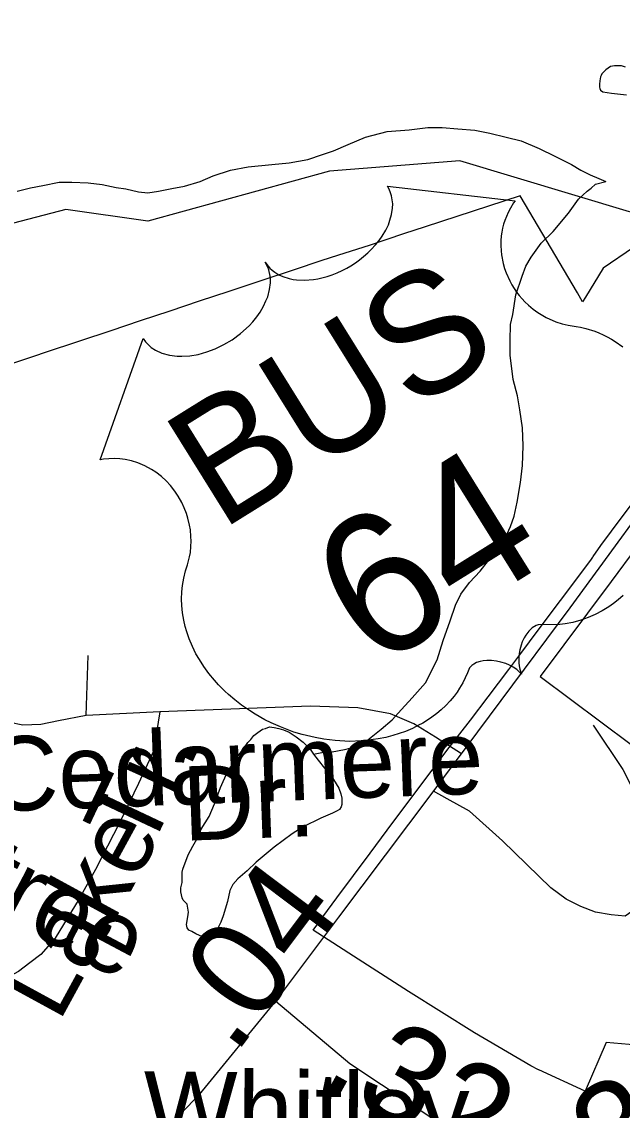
# Model space of a CAD drawing. Extents: x 2001466 to 31450019, y -30647475 to 847247.
# Drawn here: x 2191019 to 2192554, y 742601 to 745383 of the extents above; entities that cross this region are included whole.
import ezdxf

# ---------------------------------------------------------------- set-up
doc = ezdxf.new("R2010")
doc.units = 0
for name, color, linetype in [('Exist Boundary Political City Limit New', 7, 'Continuous'), ('Exist Hydrographic Creek Single Shore', 7, 'Continuous'), ('Exist Hydrographic Misc Water Feature', 7, 'Continuous'), ('Exist Road Non-System Type 51', 7, 'Continuous'), ('Exist Road Non-System Type 51 Label', 7, 'Continuous'), ('Exist Road Primary US Attributed', 7, 'Continuous'), ('Exist Road Primary US Mileage Hundredths English Label', 7, 'Continuous'), ('Exist Road Primary US Shield CELL', 7, 'Continuous'), ('Exist Road Primary US Shield Number Label', 7, 'Continuous'), ('Exist Road Secondary Mileage Hundredths English Label', 7, 'Continuous'), ('Exist Road Secondary Type 51 Attributed', 7, 'Continuous'), ('Exist Road Secondary Type 51 Label', 7, 'Continuous'), ('Exist Road Secondary Type 51 Number Label', 7, 'Continuous'), ('Map Preparation Boundary City Limit Buffer Line', 7, 'Continuous')]:
    doc.layers.add(name, color=color, linetype=linetype)

msp = doc.modelspace()

# ---------------------------------------------------------------- linework, layer by layer
at = {"layer": 'Exist Boundary Political City Limit New'}
for points in [[(2192583, 744806.4), (2192505.5, 744753.8), (2192460.2, 744679.4), (2192453, 744667.7), (2192440.2, 744690.5), (2192293, 744938.5), (2192050.5, 744859.4), (2191994.8, 744840.9), (2191907, 744811.6), (2191828.5, 744786.4), (2191783.5, 744771.9), (2191715.5, 744749.4), (2191633, 744721.9), (2191548.5, 744693.9), (2191473, 744668.9), (2191397.5, 744643.8), (2191322, 744618.8), (2191246.5, 744593.7), (2191167, 744567.3), (2191076, 744537.1), (2191054.2, 744529.8), (2190928, 744487.9)], [(2192611, 742765.8), (2192513.2, 742774.2), (2192459.2, 742649.6), (2192341, 742704.1), (2192340, 742704.7), (2192320.5, 742714.8), (2192177, 742799), (2192008, 742905.1), (2191855.2, 743002.9), (2191814.5, 743029.2), (2191764, 743061.6), (2191773.5, 743074.2), (2191789, 743095.9), (2191824.5, 743144.4), (2191909.8, 743258.1), (2191953.5, 743316.8), (2192105.5, 743520.9), (2192166, 743598.2), (2192211.2, 743657.9), (2192264.5, 743728.1), (2192295, 743768.4), (2192317.5, 743798.3), (2192370, 743868.8), (2192422.8, 743939.2), (2192475.5, 744009.7), (2192479.5, 744015), (2192480.2, 744016.2), (2192500, 744045), (2192527, 744081.1), (2192579.8, 744151.6)], [(2192591.8, 744041.1), (2192525.8, 743952.7)], [(2192525.8, 743952.7), (2192344.2, 743710)], [(2192344.2, 743710), (2192732.2, 743419.9)]]:
    msp.add_lwpolyline(points, dxfattribs=at)
at = {"layer": 'Exist Hydrographic Creek Single Shore'}
msp.add_lwpolyline([(2193450.6, 745050.1), (2193297, 745043.1), (2193171.9, 745075.2), (2192572.9, 744897.2), (2192138.8, 745027.5), (2191805.8, 745001.5), (2191341, 744873.3), (2191131.8, 744903.8), (2190898.9, 744842.9), (2190542.9, 744568.2), (2190434.8, 744524.4), (2190277, 744531), (2189557.8, 744827.8), (2189483, 744891.7), (2189347.9, 745140.5), (2189013.8, 745255.6), (2188943.3, 745252.9)], dxfattribs=at)
at = {"layer": 'Exist Hydrographic Misc Water Feature'}
for points in [[(2192562.5, 745266.9), (2192552.4, 745270.5), (2192542.4, 745270.8), (2192534.2, 745270.4), (2192524.5, 745268.6), (2192518.4, 745264.7), (2192512.4, 745260.3), (2192508.5, 745256.5), (2192502.4, 745250.5), (2192500.3, 745246.3), (2192498.9, 745242.5), (2192496.8, 745232.3), (2192496.6, 745224.2), (2192496.6, 745216.4), (2192496.8, 745212.4), (2192498.7, 745208.4), (2192504.8, 745204.3), (2192526.8, 745200.5), (2192564.9, 745196.8)], [(2191006.9, 744949.9), (2191041.2, 744958.5), (2191072.8, 744964.7), (2191115, 744972.9), (2191146.8, 744973), (2191188.6, 744971.5), (2191224.9, 744967.6), (2191260.6, 744959.9), (2191284.8, 744956.2), (2191317.4, 744948.4), (2191341.4, 744946.4), (2191368.6, 744950.4), (2191402.9, 744957), (2191435.1, 744963.1), (2191474.9, 744975.3), (2191508.7, 744989.7), (2191552.8, 745003.7), (2191598.3, 745012.2), (2191658.4, 745018.6), (2191702.5, 745022.9), (2191750.7, 745031), (2191788.4, 745043.6), (2191816.1, 745053.6), (2191854, 745069.8), (2191897.9, 745088.3), (2191953.7, 745102.6), (2192009.8, 745107.1), (2192057.6, 745113.2), (2192093.7, 745113.4), (2192133.9, 745109.8), (2192177.4, 745106.1), (2192215.7, 745098.3), (2192257.3, 745088.7), (2192295.7, 745078.9), (2192341.8, 745059.4), (2192381.8, 745039.5), (2192424.3, 745018.1), (2192448.2, 745003.9), (2192472.4, 744992.1), (2192494.4, 744982.4), (2192512.6, 744974.7)], [(2191765, 743511.7), (2191790.9, 743516), (2191808.7, 743516.1), (2191848.7, 743524.2), (2191872.7, 743530.7), (2191890.7, 743536.6), (2191912.4, 743554.8), (2191938.3, 743575.2), (2191966.2, 743599), (2191990, 743625.4), (2192017.6, 743655.7), (2192051.1, 743693.7), (2192080.8, 743752.1), (2192096.8, 743802), (2192114.4, 743852), (2192128.4, 743892.1), (2192141.9, 743920.4), (2192163.6, 743950.5), (2192191.1, 743978.7), (2192212.8, 744006.7), (2192236.6, 744035.1), (2192256.9, 744067), (2192268.4, 744093.2), (2192278.3, 744119.3), (2192286.1, 744155.1), (2192294, 744205.4), (2192299.6, 744249.1), (2192301, 744299.2), (2192299, 744345.4), (2192292.6, 744391.4), (2192286.3, 744427.2), (2192275.8, 744469), (2192267.4, 744531), (2192267.4, 744568.8), (2192269, 744609.1), (2192275, 744635), (2192282.4, 744685), (2192298.1, 744733.3), (2192308, 744759), (2192321.9, 744781.3), (2192347.4, 744817.6), (2192377.5, 744847.5), (2192416.7, 744893.9), (2192442.7, 744930.1), (2192464.7, 744950.3), (2192474.5, 744958.2), (2192486.4, 744968.5), (2192512.6, 744974.7)], [(2191588.9, 743528.6), (2191596.9, 743540.8), (2191604.5, 743548.6), (2191612.7, 743558.7), (2191622.5, 743566.9), (2191634.4, 743574.9), (2191642.4, 743576.9), (2191652.4, 743581.1), (2191664.5, 743579.3), (2191676.4, 743577), (2191688.1, 743573.2), (2191702.5, 743567.5), (2191720.3, 743555.4), (2191738.6, 743541.7), (2191756.8, 743523.9), (2191765, 743511.7)], [(2191430.8, 743217.4), (2191444.5, 743253.9), (2191456.8, 743276), (2191466.5, 743294), (2191477.9, 743319.9), (2191497.8, 743352.1), (2191511.8, 743384.1), (2191527.2, 743426.4), (2191545.4, 743466.3), (2191562.8, 743492.4), (2191574.7, 743510.4), (2191588.9, 743528.6)], [(2191765, 743511.7), (2191776.7, 743495.8), (2191793.1, 743475.9), (2191809.1, 743458), (2191829.4, 743424.1), (2191835.1, 743410.3), (2191837.6, 743398.6), (2191837.4, 743390.5), (2191837.8, 743382.3), (2191835.6, 743376.5), (2191831.5, 743370.3), (2191825.7, 743366.3), (2191813.8, 743360.4), (2191784.1, 743347.8), (2191738.2, 743325.5), (2191710.1, 743307.5), (2191664.5, 743273.4), (2191618.6, 743234.9), (2191595, 743212.9), (2191571.2, 743192.6), (2191559.1, 743178.6), (2191551.4, 743162.7), (2191545.4, 743134.4), (2191533.9, 743098.4), (2191527.8, 743082.3), (2191519.8, 743064.5), (2191514.2, 743052.3), (2191505.8, 743040.2), (2191502.1, 743038.3), (2191496.2, 743038), (2191464, 743051.8), (2191454, 743057.8), (2191446.2, 743061.8), (2191442.1, 743067.7), (2191440, 743075.7), (2191443.7, 743095.8), (2191445.7, 743107.7), (2191443.5, 743117.8), (2191441.9, 743127.8), (2191431.6, 743137.8), (2191429.1, 743143.9), (2191427.1, 743151.5), (2191425.4, 743159.4), (2191425.4, 743169.6), (2191428.9, 743183.6), (2191428.9, 743193.8), (2191429.1, 743209.6), (2191430.8, 743217.4)]]:
    msp.add_lwpolyline(points, dxfattribs=at)
at = {"layer": 'Exist Road Non-System Type 51'}
for p, q in [((2191184.1, 743610.3), (2191188.7, 743763.9)), ((2191372, 743619.8), (2191184.1, 743610.3)), ((2192106.5, 743397.4), (2192072.1, 743416.5))]:
    msp.add_line(p, q, dxfattribs=at)
for points in [[(2191184.1, 743610.3), (2191113.2, 743596.6), (2191067.4, 743587.4), (2191021.6, 743585.1), (2190988.9, 743592.3), (2190964, 743601.6)], [(2191372, 743619.8), (2191356, 743519.1), (2191317.1, 743436.7), (2191269, 743336), (2191207.2, 743216.9), (2191166.1, 743141.4), (2191104.3, 743040.7), (2191067.7, 742999.5), (2191039.6, 742978.1)], [(2192143.2, 743511.9), (2192077.3, 743554.9), (2192021.3, 743589.2), (2191962.2, 743614), (2191878.2, 743629.6), (2191757.1, 743634), (2191372, 743619.8)], [(2192479.9, 743585.2), (2192555.6, 743471.7), (2192590.2, 743405), (2192620.9, 743344.3), (2192637.9, 743294), (2192641, 743250), (2192629.8, 743190.2), (2192610.9, 743146.6), (2192590.3, 743117), (2192561.9, 743097.6), (2192525.9, 743100.3), (2192486.1, 743107.2), (2192448.4, 743121.9), (2192410.8, 743140.7), (2192371.4, 743169.5), (2192247.9, 743290), (2192163.5, 743365.7), (2192106.5, 743397.4)], [(2191039.6, 742978.1), (2191010.5, 742956), (2190951, 742923.9), (2190870.9, 742891.9), (2190804.5, 742862.1), (2190731.3, 742848.4), (2190655.8, 742823.2), (2190571.1, 742818.6), (2190452.1, 742820.9), (2190413.2, 742547.4), (2190376.6, 742339.1), (2190349.1, 742232.6), (2190337.5, 742132.3)]]:
    msp.add_lwpolyline(points, dxfattribs=at)
at = {"layer": 'Exist Road Primary US Attributed'}
for points in [[(2191668.9, 742879.9), (2191830, 743094.5), (2192068.6, 743411.8), (2192421.2, 743885.1), (2192701.7, 744268.3), (2193108.7, 744815), (2193332.6, 745108.1), (2193779.4, 745696.6), (2193946.9, 745908.1), (2194146.7, 746096.6), (2194391.6, 746278.8), (2194651.1, 746465.2), (2194738.4, 746542.7), (2194867.1, 746704), (2195005.3, 746920.7)], [(2189229.1, 740729.6), (2189364.7, 740764.7), (2189502.8, 740812.8), (2189664, 740884), (2189795.8, 740963.6), (2189941.3, 741074.6), (2190207.1, 741340.6), (2190483.3, 741627.5), (2191087.1, 742241.1), (2191329.8, 742494.5), (2191473.2, 742641.1), (2191668.9, 742879.9)]]:
    msp.add_lwpolyline(points, dxfattribs=at)
at = {"layer": 'Exist Road Primary US Shield CELL'}
msp.add_lwpolyline([(2192556.8, 743916.7), (2192544.1, 743905.9), (2192531.9, 743896.5), (2192519.8, 743887.9), (2192502.7, 743877.3), (2192485, 743868.1), (2192467.6, 743860.4), (2192448.8, 743853.6), (2192428.2, 743847.9), (2192408.5, 743844.2), (2192387.6, 743842.1), (2192350, 743842.3), (2192339.7, 743841.6), (2192334.5, 743840), (2192323.8, 743834), (2192315.3, 743825.9), (2192307.7, 743815.6), (2192303.7, 743808.6), (2192298.9, 743798.3), (2192295.8, 743789.6), (2192292.7, 743777.8), (2192291.2, 743768.7), (2192290.2, 743761.6), (2192290.1, 743744.8), (2192290.9, 743737.5), (2192292.6, 743728.3), (2192296.9, 743716), (2192284.9, 743727.5), (2192275.3, 743734), (2192265.8, 743738.9), (2192256.8, 743742.7), (2192243.7, 743746.7), (2192232.8, 743749.1), (2192220.3, 743750.6), (2192208.3, 743750.5), (2192199, 743749.7), (2192191, 743748.1), (2192181.9, 743745.2), (2192175.2, 743741.7), (2192170, 743738.2), (2192163.7, 743732.1), (2192158.3, 743718.8), (2192153, 743706.5), (2192146.7, 743693.8), (2192138.6, 743679.8), (2192132.3, 743670.2), (2192124.3, 743659.5), (2192114.5, 743647.6), (2192103.2, 743635.8), (2192091.1, 743624.5), (2192080.2, 743615), (2192067.9, 743605.7), (2192056.4, 743598), (2192044.1, 743590.5), (2192032.1, 743584.3), (2192018.1, 743577.2), (2192000, 743569.4), (2191984.4, 743563.9), (2191967.6, 743558.8), (2191949.9, 743554.2), (2191930.2, 743550.4), (2191905, 743546.7), (2191886.8, 743545.2), (2191857.2, 743544.1), (2191820.7, 743545.9), (2191791.7, 743549.5), (2191769.6, 743553.5), (2191735.7, 743561.7), (2191714.9, 743567.9), (2191680.3, 743580.8), (2191656.9, 743591.1), (2191640.8, 743599.3), (2191616, 743613.2), (2191601.3, 743622.5), (2191581, 743636.7), (2191563.5, 743650.3), (2191547.6, 743663.7), (2191538.1, 743672.6), (2191522.3, 743688.8), (2191511.5, 743700.5), (2191497.7, 743717.2), (2191484.4, 743735.5), (2191473.1, 743753.1), (2191464.4, 743768), (2191455.4, 743786.2), (2191447, 743806.2), (2191440.8, 743824), (2191436.9, 743837.2), (2191433, 743853.8), (2191429.8, 743872.7), (2191428, 743891.6), (2191427.4, 743907.9), (2191428, 743926.2), (2191429.7, 743942.5), (2191433.3, 743961.5), (2191438, 743979.9), (2191443.2, 743995.1), (2191448.2, 744015.4), (2191450.1, 744027), (2191451.5, 744042.3), (2191451.8, 744056), (2191451.4, 744067.7), (2191450.1, 744084.6), (2191448.2, 744096.7), (2191444, 744114.5), (2191440.1, 744126.4), (2191434.4, 744141.3), (2191428.3, 744154.8), (2191419.2, 744170.9), (2191410.8, 744183.5), (2191399.7, 744197.6), (2191387.9, 744210.2), (2191376.6, 744220.7), (2191362.2, 744231.8), (2191350.6, 744239.3), (2191333.3, 744248.4), (2191315.8, 744255.9), (2191299.4, 744260.8), (2191283.7, 744264.4), (2191269.9, 744265.9), (2191257.2, 744266.7), (2191241.9, 744266.5), (2191227.9, 744265.1), (2191219.5, 744263.6), (2191329.5, 744573.5), (2191335.7, 744564.8), (2191344.5, 744555.5), (2191349.7, 744551), (2191361.3, 744543.5), (2191377.3, 744536.1), (2191396.5, 744531.1), (2191416.2, 744528.5), (2191428.5, 744528.3), (2191448.4, 744529.6), (2191469.7, 744533), (2191491.9, 744539.3), (2191513.5, 744547.4), (2191536, 744558.1), (2191557, 744570.7), (2191578.4, 744586.3), (2191600.1, 744606.5), (2191609.8, 744616.6), (2191619.8, 744629), (2191628.6, 744641.3), (2191637.3, 744656.4), (2191643.5, 744669.6), (2191648, 744680.6), (2191652.7, 744698.9), (2191654.8, 744716.1), (2191654.7, 744725), (2191654.1, 744733.3), (2191650.5, 744749.3), (2191648.2, 744755.9), (2191641.6, 744768.5), (2191648.7, 744758.9), (2191653.6, 744753.2), (2191659.2, 744748.1), (2191665.8, 744743.1), (2191676.3, 744736.7), (2191686.3, 744732.2), (2191703.1, 744726.7), (2191712.7, 744724.8), (2191721.1, 744723.8), (2191742.3, 744722.8), (2191765.1, 744724.8), (2191775.9, 744726.4), (2191786.6, 744728.8), (2191799.8, 744732.3), (2191812.9, 744736.8), (2191825.5, 744741.9), (2191838.1, 744747.4), (2191850.6, 744753.9), (2191860.4, 744759.7), (2191872.2, 744767.2), (2191882.7, 744774.7), (2191893.2, 744783), (2191904.2, 744792.7), (2191912.8, 744801.1), (2191923.8, 744812.8), (2191933, 744824.4), (2191940.6, 744835.4), (2191949.7, 744851), (2191956.4, 744864.6), (2191960.4, 744876.1), (2191964.5, 744890.8), (2191967, 744906.9), (2191967.6, 744917.8), (2191966.4, 744928), (2191964.7, 744938.4), (2191961.4, 744948.5), (2191957.7, 744956.7), (2191953.9, 744963.4), (2192280.5, 744925.4), (2192276.6, 744920.3), (2192268.3, 744907.1), (2192262.4, 744895.7), (2192253.9, 744875.7), (2192251.1, 744865.9), (2192248.4, 744855.8), (2192246.5, 744845.7), (2192245.1, 744836.4), (2192244.2, 744823.7), (2192244, 744811.4), (2192244.5, 744798.2), (2192245.7, 744787.3), (2192249.9, 744765.6), (2192253.6, 744752.5), (2192257.4, 744741.8), (2192266.9, 744720.7), (2192272.1, 744711), (2192277.8, 744701.9), (2192284.3, 744692.5), (2192291, 744683.8), (2192298.7, 744675.2), (2192305.5, 744667.6), (2192314.8, 744658.8), (2192326.2, 744649.1), (2192338.3, 744640.4), (2192360.1, 744627.6), (2192384.9, 744616.3), (2192400.8, 744611.1), (2192415.7, 744607.5), (2192436.2, 744604.5), (2192447.5, 744602.6), (2192461.1, 744599.4), (2192484.7, 744592.1), (2192494.9, 744588), (2192505.7, 744583.1), (2192516.2, 744577.7), (2192527.2, 744571.6), (2192536.4, 744566.1), (2192555.7, 744552.2)], dxfattribs=at)
at = {"layer": 'Exist Road Secondary Type 51 Attributed'}
msp.add_lwpolyline([(2191668.9, 742879.9), (2191858, 742720.7), (2192100.8, 742559.4), (2192253.5, 742471.5), (2192383.3, 742450.5), (2192753.7, 742412.8), (2193457.9, 742335.4), (2193529.1, 742337.4), (2193558.4, 742358.4)], dxfattribs=at)
at = {"layer": 'Map Preparation Boundary City Limit Buffer Line'}
for points in [[(2192583, 744806.4), (2192505.5, 744753.8), (2192460.2, 744679.4), (2192453, 744667.7), (2192440.2, 744690.5), (2192293, 744938.5), (2192050.5, 744859.4), (2191994.8, 744840.9), (2191907, 744811.6), (2191828.5, 744786.4), (2191783.5, 744771.9), (2191715.5, 744749.4), (2191633, 744721.9), (2191548.5, 744693.9), (2191473, 744668.9), (2191397.5, 744643.8), (2191322, 744618.8), (2191246.5, 744593.7), (2191167, 744567.3), (2191076, 744537.1), (2191054.2, 744529.8), (2190928, 744487.9)], [(2192611, 742765.8), (2192513.2, 742774.2), (2192459.2, 742649.6), (2192341, 742704.1), (2192340, 742704.7), (2192320.5, 742714.8), (2192177, 742799), (2192008, 742905.1), (2191855.2, 743002.9), (2191814.5, 743029.2), (2191764, 743061.6), (2191773.5, 743074.2), (2191789, 743095.9), (2191824.5, 743144.4), (2191909.8, 743258.1), (2191953.5, 743316.8), (2192105.5, 743520.9), (2192166, 743598.2), (2192211.2, 743657.9), (2192264.5, 743728.1), (2192295, 743768.4), (2192317.5, 743798.3), (2192370, 743868.8), (2192422.8, 743939.2), (2192475.5, 744009.7), (2192479.5, 744015), (2192480.2, 744016.2), (2192500, 744045), (2192527, 744081.1), (2192579.8, 744151.6)], [(2192591.8, 744041.1), (2192525.8, 743952.7)], [(2192525.8, 743952.7), (2192344.2, 743710)], [(2192344.2, 743710), (2192732.2, 743419.9)]]:
    msp.add_lwpolyline(points, dxfattribs=at)

# ---------------------------------------------------------------- texts
at = {"layer": 'Exist Road Non-System Type 51 Label'}
for s, rotation, p in [('Singletree', 332.0215, (2190264.6, 743466.7)), ('Cedarmere', 2.1191, (2190932.1, 743364.1)), ('Tr.', 64.73, (2191344.1, 743254.9)), ('Dr.', 2.1191, (2191433.6, 743289.8)), ('Lake', 61.3981, (2191114.2, 742823.6))]:
    msp.add_text(s, height=190, rotation=rotation, dxfattribs=at).set_placement(p)
at = {"layer": 'Exist Road Primary US Mileage Hundredths English Label'}
msp.add_text('.04', height=250, rotation=53.1049, dxfattribs=at).set_placement((2191563.2, 742739.1))
at = {"layer": 'Exist Road Primary US Shield Number Label'}
for s, height, p in [('BUS', 310, (2191527.2, 744080.9)), ('64', 360, (2191918, 743723.8))]:
    msp.add_text(s, height=height, rotation=31.918, dxfattribs=at).set_placement(p)
at = {"layer": 'Exist Road Secondary Mileage Hundredths English Label'}
msp.add_text('.32', height=250, rotation=330.8616, dxfattribs=at).set_placement((2191777.6, 742671.5))
at = {"layer": 'Exist Road Secondary Type 51 Label'}
msp.add_text('Whitley', height=190, rotation=359.5311, dxfattribs=at).set_placement((2191329.9, 742511.1))
at = {"layer": 'Exist Road Secondary Type 51 Number Label'}
msp.add_text('2381', height=250, rotation=31.918, dxfattribs=at).set_placement((2192372.3, 742301.2))

doc.saveas('drawing.dxf')
